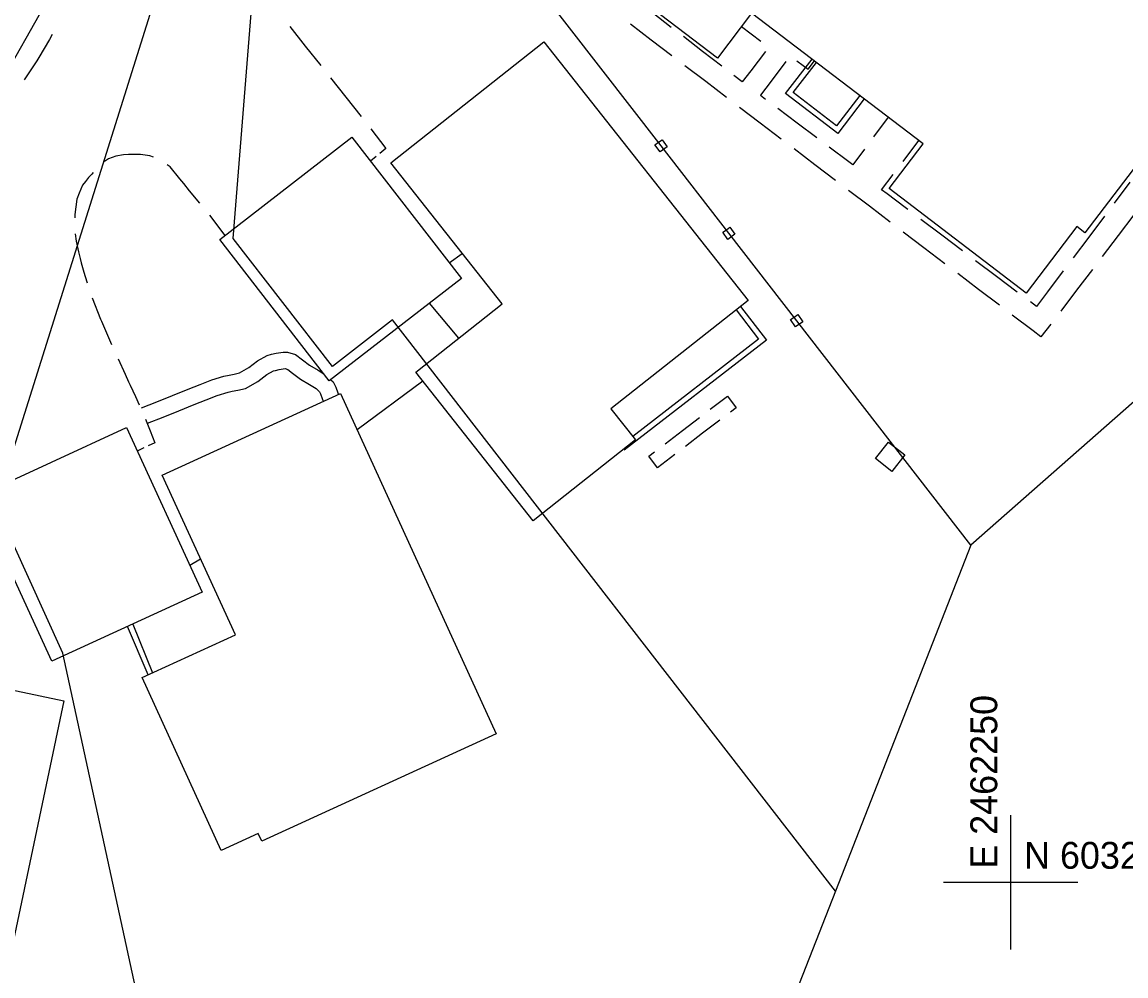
# Model space of a CAD drawing. Extents: x 2443269 to 2494951, y 591171 to 622130.
# Drawn here: x 2462102.7 to 2462267.2, y 603236 to 603378.1 of the extents above; entities that cross this region are included whole.
import ezdxf

# ---------------------------------------------------------------- set-up
doc = ezdxf.new("R2010")
doc.units = 0
for name, color, linetype in [('SURVEY - CONTROL - Grid', 7, 'Continuous'), ('SURVEY - CONTROL - Grid Text', 7, 'Continuous'), ('SURVEY - NON-TRANSPORTATION - Buildings', 7, 'Continuous'), ('SURVEY - NON-TRANSPORTATION - Features', 7, 'Continuous'), ('SURVEY - PROPERTY - Property Lines', 7, 'Continuous'), ('SURVEY - TRANSPORTATION - Features', 7, 'Continuous')]:
    doc.layers.add(name, color=color, linetype=linetype)

msp = doc.modelspace()

# ---------------------------------------------------------------- linework, layer by layer
at = {"layer": 'SURVEY - CONTROL - Grid'}
for p, q in [((2462250, 603240), (2462250, 603260)), ((2462240, 603250), (2462260, 603250))]:
    msp.add_line(p, q, dxfattribs=at)
at = {"layer": 'SURVEY - NON-TRANSPORTATION - Buildings'}
for points in [[(2462293.868, 603389.752), (2462261.049, 603346.714), (2462259.862, 603347.619), (2462252.306, 603337.714), (2462231.883, 603353.289), (2462236.958, 603359.945), (2462211.407, 603379.43), (2462206.299, 603372.731), (2462187.047, 603387.412), (2462195.062, 603397.921), (2462192.382, 603399.965), (2462224.586, 603442.196), (2462232.191, 603436.399), (2462245.672, 603454.076), (2462271.715, 603434.217), (2462252.831, 603409.453), (2462254.573, 603408.124), (2462273.261, 603432.629), (2462299.386, 603412.704), (2462286.289, 603395.529)], [(2462180.452, 603375.155), (2462210.869, 603336.632), (2462190.443, 603320.506), (2462194.094, 603315.88), (2462178.828, 603303.827), (2462161.361, 603325.949), (2462174.222, 603336.104), (2462157.621, 603357.13)], [(2462151.85, 603360.939), (2462168.149, 603339.876), (2462148.477, 603324.657), (2462132.178, 603345.72)], [(2462150.134, 603322.793), (2462173.356, 603272.085), (2462138.422, 603256.087), (2462137.884, 603257.262), (2462132.378, 603254.739), (2462120.597, 603280.467), (2462134.481, 603286.825), (2462123.579, 603310.634)], [(2462079.734, 603283.171), (2462108.904, 603277.022), (2462099.344, 603231.678), (2462055.453, 603240.93), (2462059.511, 603260.178), (2462074.232, 603257.075)]]:
    msp.add_lwpolyline(points, close=True, dxfattribs=at)
at = {"layer": 'SURVEY - NON-TRANSPORTATION - Features'}
for p, q in [((2462166.332, 603342.226), (2462168.277, 603343.633)), ((2462167.788, 603331.025), (2462163.425, 603336.222)), ((2462162.421, 603324.607), (2462152.631, 603317.344)), ((2462127.683, 603297.196), (2462129.285, 603298.171)), ((2462121.486, 603280.874), (2462118.389, 603288.082)), ((2462119.176, 603288.446), (2462122.122, 603281.166))]:
    msp.add_line(p, q, dxfattribs=at)
for points in [[(2462228.189, 603366.632), (2462224.222, 603361.468), (2462216.456, 603367.435), (2462220.4, 603372.57)], [(2462227.539, 603367.13), (2462224.071, 603362.619), (2462217.608, 603367.586), (2462221.053, 603372.075)], [(2462209.721, 603335.723), (2462213.599, 603330.707), (2462192.408, 603314.322)], [(2462209.078, 603335.218), (2462212.447, 603330.854), (2462193.71, 603316.366)], [(2462120.479, 603320.621), (2462122.798, 603321.556), (2462125.121, 603322.495), (2462127.451, 603323.403), (2462129.209, 603324.102), (2462130.974, 603324.788), (2462132.772, 603325.352), (2462133.54, 603325.513), (2462134.314, 603325.654), (2462135.069, 603325.848), (2462136.479, 603326.628), (2462137.795, 603327.642), (2462139.206, 603328.42), (2462139.865, 603328.61), (2462140.544, 603328.758), (2462141.23, 603328.866), (2462141.578, 603328.912), (2462141.926, 603328.945), (2462142.267, 603328.951), (2462143.425, 603328.567), (2462144.491, 603327.783), (2462145.541, 603326.976), (2462146.801, 603326.241), (2462147.667, 603325.703)], [(2462121.397, 603318.338), (2462123.72, 603319.273), (2462126.03, 603320.208), (2462128.353, 603321.113), (2462130.108, 603321.812), (2462131.788, 603322.465), (2462133.395, 603322.967), (2462134.012, 603323.098), (2462134.842, 603323.249), (2462135.984, 603323.541), (2462137.834, 603324.565), (2462139.147, 603325.579), (2462140.154, 603326.133), (2462140.469, 603326.222), (2462140.997, 603326.34), (2462141.584, 603326.432), (2462141.919, 603326.474), (2462142.28, 603326.353), (2462143.012, 603325.818), (2462144.166, 603324.929), (2462145.531, 603324.132), (2462146.509, 603323.525), (2462147.027, 603323.02), (2462147.181, 603322.728), (2462147.434, 603322.022), (2462147.575, 603321.622)], [(2462148.697, 603324.827), (2462149.025, 603324.506), (2462149.439, 603323.718), (2462149.75, 603322.849), (2462149.823, 603322.649)]]:
    msp.add_lwpolyline(points, dxfattribs=at)
for points in [[(2462118.254, 603317.708), (2462129.521, 603293.2), (2462107.116, 603282.902), (2462095.85, 603307.409)], [(2462231.82, 603315.549), (2462234.232, 603313.64), (2462232.27, 603311.166), (2462229.858, 603313.075)]]:
    msp.add_lwpolyline(points, close=True, dxfattribs=at)
at = {"layer": 'SURVEY - PROPERTY - Property Lines'}
for p, q in [((2462361.218, 603403.266), (2462244.07, 603300.174)), ((2462057.408, 603294.718), (2462117.44, 603400.674))]:
    msp.add_line(p, q, dxfattribs=at)
for points in [[(2462244.07, 603300.174), (2462218.117, 603333.614), (2462208.013, 603346.634), (2462197.909, 603359.653), (2462166.272, 603400.416)], [(2462223.891, 603248.687), (2462198.917, 603184.966), (2462229.132, 603045.983), (2462167.063, 603016.002), (2462108.777, 603284.11), (2462098.717, 603306.086), (2462127.179, 603396.533)], [(2462244.07, 603300.174), (2462223.891, 603248.687), (2462157.895, 603333.722), (2462148.945, 603326.776), (2462134.126, 603345.87), (2462138.026, 603394.323)]]:
    msp.add_lwpolyline(points, dxfattribs=at)
for points in [[(2462197.534, 603360.183), (2462198.064, 603360.559), (2462198.815, 603359.497), (2462197.753, 603358.747), (2462197.003, 603359.808)], [(2462207.638, 603347.164), (2462208.168, 603347.54), (2462208.919, 603346.478), (2462207.857, 603345.728), (2462207.107, 603346.789)], [(2462217.742, 603334.145), (2462218.272, 603334.52), (2462219.023, 603333.459), (2462217.962, 603332.708), (2462217.211, 603333.77)]]:
    msp.add_lwpolyline(points, close=True, dxfattribs=at)
at = {"layer": 'SURVEY - TRANSPORTATION - Features'}
for p, q in [((2462199.435, 603377.297), (2462196.563, 603379.505)), ((2462107.182, 603376.235), (2462106.771, 603375.5)), ((2462142.599, 603377.403), (2462144.898, 603374.507)), ((2462196.437, 603375.4), (2462193.34, 603377.757)), ((2462209.881, 603377.429), (2462212.754, 603375.22)), ((2462106.771, 603375.5), (2462105.168, 603372.801)), ((2462144.898, 603374.507), (2462147.196, 603371.61)), ((2462199.534, 603373.043), (2462196.437, 603375.4)), ((2462204.104, 603373.708), (2462201.231, 603375.916)), ((2462206.976, 603371.499), (2462204.104, 603373.708)), ((2462213.471, 603373.699), (2462211.263, 603370.826)), ((2462104.888, 603372.33), (2462103, 603369.461)), ((2462105.168, 603372.801), (2462104.888, 603372.33)), ((2462204.567, 603369.212), (2462201.47, 603371.569)), ((2462214.344, 603369.308), (2462216.532, 603372.229)), ((2462218.147, 603372.323), (2462219.065, 603371.635)), ((2462219.065, 603371.635), (2462219.832, 603371.061)), ((2462219.832, 603371.061), (2462220.757, 603372.298)), ((2462220.757, 603372.298), (2462220.757, 603372.298)), ((2462148.633, 603369.799), (2462150.932, 603366.903)), ((2462209.996, 603369.178), (2462208.772, 603370.119)), ((2462211.263, 603370.826), (2462209.996, 603369.178)), ((2462207.664, 603366.855), (2462204.567, 603369.212)), ((2462212.782, 603367.222), (2462214.344, 603369.308)), ((2462150.932, 603366.903), (2462153.23, 603364.006)), ((2462212.713, 603367.13), (2462212.782, 603367.222)), ((2462213.457, 603366.573), (2462212.713, 603367.13)), ((2462212.696, 603363.024), (2462209.599, 603365.382)), ((2462218.204, 603363.017), (2462215.282, 603365.205)), ((2462215.793, 603360.667), (2462212.696, 603363.024)), ((2462221.125, 603360.828), (2462218.204, 603363.017)), ((2462231.765, 603363.905), (2462229.576, 603360.984)), ((2462154.644, 603362.177), (2462156.886, 603359.237)), ((2462233.968, 603357.336), (2462236.309, 603360.441)), ((2462236.309, 603360.441), (2462236.309, 603360.441)), ((2462116.663, 603358.095), (2462115.59, 603357.708)), ((2462117.831, 603358.295), (2462116.663, 603358.095)), ((2462118.547, 603358.343), (2462117.831, 603358.295)), ((2462119.002, 603358.374), (2462118.547, 603358.343)), ((2462120.364, 603358.344), (2462119.002, 603358.374)), ((2462121.732, 603358.151), (2462120.364, 603358.344)), ((2462122.272, 603357.986), (2462121.732, 603358.151)), ((2462155.473, 603358.089), (2462154.603, 603357.383)), ((2462156.886, 603359.237), (2462156.016, 603358.531)), ((2462156.886, 603359.237), (2462156.886, 603359.237)), ((2462220.826, 603356.837), (2462217.729, 603359.194)), ((2462225.872, 603357.272), (2462222.95, 603359.46)), ((2462228.208, 603359.158), (2462226.463, 603356.829)), ((2462115.59, 603357.708), (2462114.995, 603357.3)), ((2462124.741, 603356.523), (2462124.297, 603356.839)), ((2462126.21, 603354.758), (2462124.741, 603356.523)), ((2462154.603, 603357.383), (2462154.603, 603357.383)), ((2462223.923, 603354.479), (2462220.826, 603356.837)), ((2462226.463, 603356.829), (2462225.872, 603357.272)), ((2462112.605, 603354.919), (2462112.129, 603354.365)), ((2462113.097, 603355.454), (2462112.605, 603354.919)), ((2462113.302, 603355.677), (2462113.097, 603355.454)), ((2462126.784, 603354.036), (2462126.21, 603354.758)), ((2462230.774, 603353.098), (2462232.506, 603355.396)), ((2462111.709, 603353.787), (2462111.219, 603352.593)), ((2462112.129, 603354.365), (2462111.709, 603353.787)), ((2462127.641, 603352.957), (2462126.784, 603354.036)), ((2462231.581, 603352.49), (2462230.774, 603353.098)), ((2462267.777, 603354.223), (2462265.437, 603351.118)), ((2462110.863, 603351.724), (2462110.554, 603349.414)), ((2462111.219, 603352.593), (2462110.863, 603351.724)), ((2462129.168, 603351.122), (2462127.641, 603352.957)), ((2462228.955, 603350.649), (2462225.858, 603353.006)), ((2462234.274, 603350.46), (2462231.581, 603352.49)), ((2462232.052, 603348.292), (2462228.955, 603350.649)), ((2462234.686, 603350.15), (2462234.274, 603350.46)), ((2462110.554, 603349.414), (2462110.555, 603348.919)), ((2462132.939, 603346.307), (2462130.666, 603349.307)), ((2462239.733, 603346.349), (2462236.627, 603348.688)), ((2462263.975, 603349.177), (2462261.635, 603346.072)), ((2462268.357, 603349.381), (2462266, 603346.284)), ((2462110.617, 603346.57), (2462110.738, 603345.483)), ((2462237.085, 603344.461), (2462233.988, 603346.818)), ((2462110.738, 603345.483), (2462111.086, 603343.859)), ((2462242.838, 603344.009), (2462239.733, 603346.349)), ((2462261.635, 603346.072), (2462259.296, 603342.967)), ((2462266, 603346.284), (2462263.643, 603343.188)), ((2462111.086, 603343.859), (2462111.334, 603342.879)), ((2462240.182, 603342.104), (2462237.085, 603344.461)), ((2462111.334, 603342.879), (2462111.493, 603342.252)), ((2462111.493, 603342.252), (2462111.886, 603340.825)), ((2462247.884, 603340.208), (2462244.779, 603342.547)), ((2462111.886, 603340.825), (2462112.326, 603339.407)), ((2462245.215, 603338.273), (2462242.118, 603340.631)), ((2462250.99, 603337.869), (2462247.884, 603340.208)), ((2462257.834, 603341.026), (2462255.494, 603337.921)), ((2462262.169, 603341.252), (2462259.812, 603338.155)), ((2462112.326, 603339.407), (2462112.374, 603339.262)), ((2462113.155, 603337.043), (2462114.376, 603333.82)), ((2462248.312, 603335.916), (2462245.215, 603338.273)), ((2462255.494, 603337.921), (2462253.838, 603335.723)), ((2462259.812, 603338.155), (2462257.454, 603335.058)), ((2462253.838, 603335.723), (2462252.931, 603336.407)), ((2462114.376, 603333.82), (2462114.505, 603333.529)), ((2462114.505, 603333.529), (2462116.024, 603330.085)), ((2462253.344, 603332.086), (2462250.247, 603334.443)), ((2462254.514, 603331.195), (2462253.344, 603332.086)), ((2462255.981, 603333.123), (2462254.514, 603331.195)), ((2462116.998, 603327.943), (2462118.048, 603325.648)), ((2462118.048, 603325.648), (2462118.566, 603324.52)), ((2462118.566, 603324.52), (2462118.809, 603323.991)), ((2462118.809, 603323.991), (2462119.583, 603322.34)), ((2462119.583, 603322.34), (2462120.141, 603321.101)), ((2462205.238, 603320.422), (2462207.798, 603322.373)), ((2462207.798, 603322.373), (2462209.107, 603320.657)), ((2462207.798, 603322.373), (2462207.798, 603322.373)), ((2462209.107, 603320.657), (2462208.264, 603320.014)), ((2462121.065, 603318.937), (2462121.768, 603317.193)), ((2462201.079, 603317.251), (2462203.639, 603319.202)), ((2462206.664, 603318.795), (2462204.104, 603316.843)), ((2462121.768, 603317.193), (2462122.477, 603315.447)), ((2462198.519, 603315.299), (2462201.079, 603317.251)), ((2462122.477, 603315.447), (2462121.481, 603314.975)), ((2462204.104, 603316.843), (2462201.544, 603314.892)), ((2462120.858, 603314.68), (2462119.862, 603314.207)), ((2462119.862, 603314.207), (2462119.862, 603314.207)), ((2462196.076, 603313.436), (2462196.919, 603314.079)), ((2462199.945, 603313.672), (2462197.385, 603311.72)), ((2462197.385, 603311.72), (2462196.076, 603313.436)), ((2462197.385, 603311.72), (2462197.385, 603311.72))]:
    msp.add_line(p, q, dxfattribs=at)

# ---------------------------------------------------------------- texts
at = {"layer": 'SURVEY - CONTROL - Grid Text'}
msp.add_text('E 2462250', height=4, rotation=90, dxfattribs=at).set_placement((2462248, 603252))
msp.add_text('N 603250', height=4, dxfattribs=at).set_placement((2462252, 603252))

doc.saveas('drawing.dxf')
